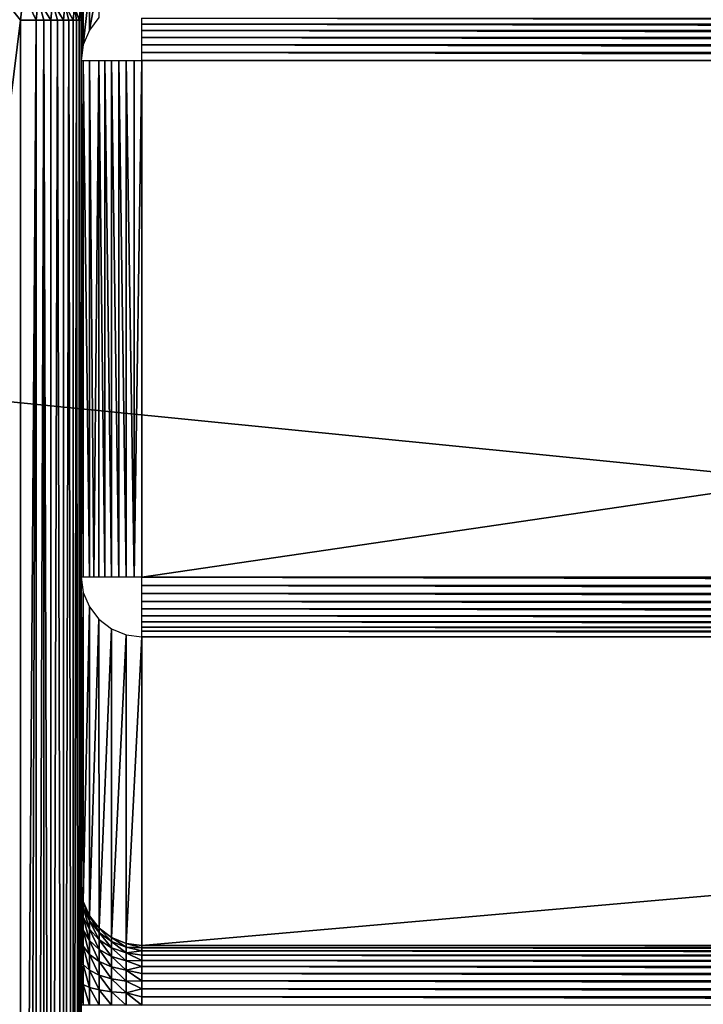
# Model space of a CAD drawing. Header units: millimetres. Extents: x -43.6 to 43.6, y -43.6 to 43.6.
# Tile 290 of 350: x -7.8 to -4.9, y 30.2 to 34.3. Entities that reach past the tile are written whole.
import ezdxf

# ---------------------------------------------------------------- set-up
doc = ezdxf.new("R2010")
doc.units = ezdxf.units.MM
doc.header["$LTSCALE"] = 65.185185
for name, color, linetype in [('109', 7, 'CONTINUOUS'), ('110', 7, 'CONTINUOUS'), ('177', 7, 'CONTINUOUS'), ('178', 7, 'CONTINUOUS'), ('191', 7, 'CONTINUOUS'), ('192', 7, 'CONTINUOUS'), ('199', 7, 'CONTINUOUS'), ('200', 7, 'CONTINUOUS'), ('217', 7, 'CONTINUOUS'), ('218', 7, 'CONTINUOUS'), ('220', 7, 'CONTINUOUS'), ('227', 7, 'CONTINUOUS'), ('259', 7, 'CONTINUOUS'), ('261', 7, 'CONTINUOUS'), ('50', 7, 'CONTINUOUS'), ('53', 7, 'CONTINUOUS'), ('57', 7, 'CONTINUOUS')]:
    doc.layers.add(name, color=color, linetype=linetype)

msp = doc.modelspace()

# ---------------------------------------------------------------- linework, layer by layer
at = {"layer": '109', "linetype": 'CONTINUOUS'}
for points in [[(7.25, 31.7109, -2.6812), (7.25, 30.4391, -9.2759), (-7.25, 30.4391, -9.2759), (7.25, 31.7109, -2.6812)], [(-7.25, 31.7109, -2.6812), (7.25, 31.7109, -2.6812), (-7.25, 30.4391, -9.2759), (-7.25, 31.7109, -2.6812)]]:
    msp.add_3dface(points, dxfattribs=at)
at = {"layer": '110', "linetype": 'CONTINUOUS'}
for points in [[(-7.25, 31.9564, -2.4785), (-7.25, 34.084, -2.4785), (7.25, 34.084, -2.4785), (-7.25, 31.9564, -2.4785)], [(7.25, 31.9564, -2.4785), (-7.25, 31.9564, -2.4785), (7.25, 34.084, -2.4785), (7.25, 31.9564, -2.4785)]]:
    msp.add_3dface(points, dxfattribs=at)
at = {"layer": '177', "linetype": 'CONTINUOUS'}
for points in [[(-7.5, 30.6846, -9.3232), (-7.5, 31.9564, -2.7285), (-7.4915, 31.8929, -2.7163), (-7.5, 30.6846, -9.3232)], [(-7.5, 30.6846, -9.3232), (-7.4915, 31.8929, -2.7163), (-7.4915, 30.621, -9.311), (-7.5, 30.6846, -9.3232)], [(-7.4915, 31.8929, -2.7163), (-7.4665, 31.8337, -2.7049), (-7.4915, 30.621, -9.311), (-7.4915, 31.8929, -2.7163)], [(-7.4915, 30.621, -9.311), (-7.4665, 31.8337, -2.7049), (-7.4665, 30.5618, -9.2995), (-7.4915, 30.621, -9.311)], [(-7.4665, 31.8337, -2.7049), (-7.4268, 31.7828, -2.6951), (-7.4665, 30.5618, -9.2995), (-7.4665, 31.8337, -2.7049)], [(-7.4665, 30.5618, -9.2995), (-7.4268, 31.7828, -2.6951), (-7.4267, 30.5109, -9.2897), (-7.4665, 30.5618, -9.2995)], [(-7.4268, 31.7828, -2.6951), (-7.375, 31.7438, -2.6875), (-7.4267, 30.5109, -9.2897), (-7.4268, 31.7828, -2.6951)], [(-7.4267, 30.5109, -9.2897), (-7.375, 31.7438, -2.6875), (-7.3748, 30.4719, -9.2822), (-7.4267, 30.5109, -9.2897)], [(-7.375, 31.7438, -2.6875), (-7.3147, 31.7193, -2.6828), (-7.3748, 30.4719, -9.2822), (-7.375, 31.7438, -2.6875)], [(-7.3748, 30.4719, -9.2822), (-7.3147, 31.7193, -2.6828), (-7.3145, 30.4474, -9.2775), (-7.3748, 30.4719, -9.2822)], [(-7.3147, 31.7193, -2.6828), (-7.25, 31.7109, -2.6812), (-7.3145, 30.4474, -9.2775), (-7.3147, 31.7193, -2.6828)], [(-7.25, 31.7109, -2.6812), (-7.25, 30.4391, -9.2759), (-7.3145, 30.4474, -9.2775), (-7.25, 31.7109, -2.6812)]]:
    msp.add_3dface(points, dxfattribs=at)
at = {"layer": '178', "linetype": 'CONTINUOUS'}
for points in [[(-7.4666, 34.3665, -7.2416), (-7.4269, 34.4183, -7.2398), (-7.4665, 34.2089, -2.7242), (-7.4666, 34.3665, -7.2416)], [(-7.4665, 34.2089, -2.7242), (-7.4269, 34.4183, -7.2398), (-7.4268, 34.2606, -2.7224), (-7.4665, 34.2089, -2.7242)], [(-7.4915, 34.3061, -7.2437), (-7.4666, 34.3665, -7.2416), (-7.4915, 34.1486, -2.7263), (-7.4915, 34.3061, -7.2437)], [(-7.4915, 34.1486, -2.7263), (-7.4666, 34.3665, -7.2416), (-7.4665, 34.2089, -2.7242), (-7.4915, 34.1486, -2.7263)], [(-7.5, 34.084, -2.7285), (-7.5, 34.2417, -7.246), (-7.4915, 34.3061, -7.2437), (-7.5, 34.084, -2.7285)], [(-7.5, 34.084, -2.7285), (-7.4915, 34.3061, -7.2437), (-7.4915, 34.1486, -2.7263), (-7.5, 34.084, -2.7285)]]:
    msp.add_3dface(points, dxfattribs=at)
at = {"layer": '191', "linetype": 'CONTINUOUS'}
for points in [[(-7.4915, 34.3145, -11.7285), (-7.5, 34.25, -11.7285), (-7.4979, 34.2826, -14.2285), (-7.4915, 34.3145, -11.7285)], [(-7.5, 34.25, -11.7285), (-7.5, 34.25, -14.2285), (-7.4979, 34.2826, -14.2285), (-7.5, 34.25, -11.7285)]]:
    msp.add_3dface(points, dxfattribs=at)
at = {"layer": '192', "linetype": 'CONTINUOUS'}
for points in [[(-7.5, 34.2625, -11.6174), (-7.5, 34.25, -11.7285), (-7.4915, 34.3228, -11.6436), (-7.5, 34.2625, -11.6174)], [(-7.5, 34.25, -11.7285), (-7.4915, 34.3145, -11.7285), (-7.4915, 34.3228, -11.6436), (-7.5, 34.25, -11.7285)]]:
    msp.add_3dface(points, dxfattribs=at)
at = {"layer": '199', "linetype": 'CONTINUOUS'}
for points in [[(-7.75, 34.25, -14.4785), (-7.7375, 34.3612, -14.4785), (-7.6853, 34.25, -14.47), (-7.75, 34.25, -14.4785)], [(-7.7375, 34.3612, -14.4785), (-7.6769, 34.3349, -14.47), (-7.6853, 34.25, -14.47), (-7.7375, 34.3612, -14.4785)], [(-7.6853, 34.25, -14.47), (-7.6769, 34.3349, -14.47), (-7.6543, 34.25, -14.4595), (-7.6853, 34.25, -14.47)], [(-7.6177, 34.3231, -14.445), (-7.6249, 34.25, -14.445), (-7.6769, 34.3349, -14.47), (-7.6177, 34.3231, -14.445)], [(-7.6769, 34.3349, -14.47), (-7.6249, 34.25, -14.445), (-7.6543, 34.25, -14.4595), (-7.6769, 34.3349, -14.47)], [(-7.6249, 34.25, -14.445), (-7.6177, 34.3231, -14.445), (-7.5977, 34.25, -14.4268), (-7.6249, 34.25, -14.445)], [(-7.5669, 34.313, -14.4052), (-7.5731, 34.25, -14.4052), (-7.6177, 34.3231, -14.445), (-7.5669, 34.313, -14.4052)], [(-7.6177, 34.3231, -14.445), (-7.5731, 34.25, -14.4052), (-7.5977, 34.25, -14.4268), (-7.6177, 34.3231, -14.445)], [(-7.5731, 34.25, -14.4052), (-7.5669, 34.313, -14.4052), (-7.5516, 34.25, -14.3806), (-7.5731, 34.25, -14.4052)], [(-7.528, 34.3053, -14.3534), (-7.5334, 34.25, -14.3534), (-7.5669, 34.313, -14.4052), (-7.528, 34.3053, -14.3534)], [(-7.5669, 34.313, -14.4052), (-7.5334, 34.25, -14.3534), (-7.5516, 34.25, -14.3806), (-7.5669, 34.313, -14.4052)], [(-7.5334, 34.25, -14.3534), (-7.528, 34.3053, -14.3534), (-7.5189, 34.25, -14.324), (-7.5334, 34.25, -14.3534)], [(-7.5035, 34.3004, -14.293), (-7.5085, 34.25, -14.293), (-7.528, 34.3053, -14.3534), (-7.5035, 34.3004, -14.293)], [(-7.528, 34.3053, -14.3534), (-7.5085, 34.25, -14.293), (-7.5189, 34.25, -14.324), (-7.528, 34.3053, -14.3534)], [(-7.5035, 34.3004, -14.293), (-7.5, 34.25, -14.2285), (-7.5085, 34.25, -14.293), (-7.5035, 34.3004, -14.293)], [(-7.4979, 34.2826, -14.2285), (-7.5, 34.25, -14.2285), (-7.5035, 34.3004, -14.293), (-7.4979, 34.2826, -14.2285)]]:
    msp.add_3dface(points, dxfattribs=at)
at = {"layer": '200', "linetype": 'CONTINUOUS'}
for points in [[(-7.75, 24.9201, -14.4785), (-7.75, 34.25, -14.4785), (-7.6853, 34.25, -14.47), (-7.75, 24.9201, -14.4785)], [(-7.75, 24.9201, -14.4785), (-7.6853, 34.25, -14.47), (-7.7171, 24.9262, -14.4763), (-7.75, 24.9201, -14.4785)], [(-7.7171, 24.9262, -14.4763), (-7.6853, 34.25, -14.47), (-7.6851, 24.9321, -14.47), (-7.7171, 24.9262, -14.4763)], [(-7.6853, 34.25, -14.47), (-7.6543, 34.25, -14.4595), (-7.6851, 24.9321, -14.47), (-7.6853, 34.25, -14.47)], [(-7.6851, 24.9321, -14.47), (-7.6543, 34.25, -14.4595), (-7.6543, 24.9376, -14.4595), (-7.6851, 24.9321, -14.47)], [(-7.6543, 34.25, -14.4595), (-7.6249, 34.25, -14.445), (-7.6252, 24.9427, -14.4451), (-7.6543, 34.25, -14.4595)], [(-7.6543, 24.9376, -14.4595), (-7.6543, 34.25, -14.4595), (-7.6252, 24.9427, -14.4451), (-7.6543, 24.9376, -14.4595)], [(-7.6249, 34.25, -14.445), (-7.5977, 34.25, -14.4268), (-7.6252, 24.9427, -14.4451), (-7.6249, 34.25, -14.445)], [(-7.6252, 24.9427, -14.4451), (-7.5977, 34.25, -14.4268), (-7.5739, 24.9516, -14.4059), (-7.6252, 24.9427, -14.4451)], [(-7.5977, 34.25, -14.4268), (-7.5731, 34.25, -14.4052), (-7.5739, 24.9516, -14.4059), (-7.5977, 34.25, -14.4268)], [(-7.5731, 34.25, -14.4052), (-7.5516, 34.25, -14.3806), (-7.5739, 24.9516, -14.4059), (-7.5731, 34.25, -14.4052)], [(-7.5739, 24.9516, -14.4059), (-7.5516, 34.25, -14.3806), (-7.5344, 24.958, -14.3551), (-7.5739, 24.9516, -14.4059)], [(-7.5516, 34.25, -14.3806), (-7.5334, 34.25, -14.3534), (-7.5344, 24.958, -14.3551), (-7.5516, 34.25, -14.3806)], [(-7.5334, 34.25, -14.3534), (-7.5189, 34.25, -14.324), (-7.5344, 24.958, -14.3551), (-7.5334, 34.25, -14.3534)], [(-7.5344, 24.958, -14.3551), (-7.5189, 34.25, -14.324), (-7.5092, 24.9616, -14.2958), (-7.5344, 24.958, -14.3551)], [(-7.5189, 34.25, -14.324), (-7.5085, 34.25, -14.293), (-7.5092, 24.9616, -14.2958), (-7.5189, 34.25, -14.324)], [(-7.5092, 24.9616, -14.2958), (-7.5085, 34.25, -14.293), (-7.5024, 24.9623, -14.2629), (-7.5092, 24.9616, -14.2958)], [(-7.5085, 34.25, -14.293), (-7.5, 34.25, -14.2285), (-7.5024, 24.9623, -14.2629), (-7.5085, 34.25, -14.293)], [(-7.5, 34.25, -14.2285), (-7.5, 24.9622, -14.2285), (-7.5024, 24.9623, -14.2629), (-7.5, 34.25, -14.2285)]]:
    msp.add_3dface(points, dxfattribs=at)
at = {"layer": '217', "linetype": 'CONTINUOUS'}
for points in [[(-7.5, 31.9564, -2.7285), (-7.5, 34.084, -2.7285), (-7.4915, 34.084, -2.6639), (-7.5, 31.9564, -2.7285)], [(-7.4915, 31.9564, -2.6639), (-7.5, 31.9564, -2.7285), (-7.4915, 34.084, -2.6639), (-7.4915, 31.9564, -2.6639)], [(-7.4665, 31.9564, -2.6036), (-7.4915, 31.9564, -2.6639), (-7.4915, 34.084, -2.6639), (-7.4665, 31.9564, -2.6036)], [(-7.4665, 34.084, -2.6035), (-7.4665, 31.9564, -2.6036), (-7.4915, 34.084, -2.6639), (-7.4665, 34.084, -2.6035)], [(-7.4484, 31.9564, -2.5764), (-7.4665, 31.9564, -2.6036), (-7.4665, 34.084, -2.6035), (-7.4484, 31.9564, -2.5764)], [(-7.4268, 34.084, -2.5518), (-7.4484, 31.9564, -2.5764), (-7.4665, 34.084, -2.6035), (-7.4268, 34.084, -2.5518)], [(-7.4268, 31.9564, -2.5518), (-7.4484, 31.9564, -2.5764), (-7.4268, 34.084, -2.5518), (-7.4268, 31.9564, -2.5518)], [(-7.4022, 31.9564, -2.5302), (-7.4268, 31.9564, -2.5518), (-7.4268, 34.084, -2.5518), (-7.4022, 31.9564, -2.5302)], [(-7.4022, 34.084, -2.5302), (-7.4022, 31.9564, -2.5302), (-7.4268, 34.084, -2.5518), (-7.4022, 34.084, -2.5302)], [(-7.375, 31.9564, -2.512), (-7.4022, 31.9564, -2.5302), (-7.4022, 34.084, -2.5302), (-7.375, 31.9564, -2.512)], [(-7.375, 34.084, -2.512), (-7.375, 31.9564, -2.512), (-7.4022, 34.084, -2.5302), (-7.375, 34.084, -2.512)], [(-7.3457, 31.9564, -2.4976), (-7.375, 31.9564, -2.512), (-7.375, 34.084, -2.512), (-7.3457, 31.9564, -2.4976)], [(-7.3457, 34.084, -2.4976), (-7.3457, 31.9564, -2.4976), (-7.375, 34.084, -2.512), (-7.3457, 34.084, -2.4976)], [(-7.3147, 31.9564, -2.487), (-7.3457, 31.9564, -2.4976), (-7.3457, 34.084, -2.4976), (-7.3147, 31.9564, -2.487)], [(-7.3147, 34.084, -2.487), (-7.3147, 31.9564, -2.487), (-7.3457, 34.084, -2.4976), (-7.3147, 34.084, -2.487)], [(-7.2826, 31.9564, -2.4807), (-7.3147, 31.9564, -2.487), (-7.3147, 34.084, -2.487), (-7.2826, 31.9564, -2.4807)], [(-7.2826, 34.084, -2.4807), (-7.2826, 31.9564, -2.4807), (-7.3147, 34.084, -2.487), (-7.2826, 34.084, -2.4807)], [(-7.25, 34.084, -2.4785), (-7.25, 31.9564, -2.4785), (-7.2826, 31.9564, -2.4807), (-7.25, 34.084, -2.4785)], [(-7.25, 34.084, -2.4785), (-7.2826, 31.9564, -2.4807), (-7.2826, 34.084, -2.4807), (-7.25, 34.084, -2.4785)]]:
    msp.add_3dface(points, dxfattribs=at)
at = {"layer": '218', "linetype": 'CONTINUOUS'}
for points in [[(-7.25, 31.9564, -2.4785), (7.25, 31.9564, -2.4785), (7.25, 31.922, -2.4809), (-7.25, 31.9564, -2.4785)], [(-7.25, 31.9564, -2.4785), (7.25, 31.922, -2.4809), (-7.25, 31.922, -2.4809), (-7.25, 31.9564, -2.4785)], [(7.25, 31.922, -2.4809), (7.25, 31.8882, -2.488), (-7.25, 31.922, -2.4809), (7.25, 31.922, -2.4809)], [(-7.25, 31.922, -2.4809), (7.25, 31.8882, -2.488), (-7.25, 31.8882, -2.488), (-7.25, 31.922, -2.4809)], [(7.25, 31.8882, -2.488), (7.25, 31.8558, -2.4997), (-7.25, 31.8882, -2.488), (7.25, 31.8882, -2.488)], [(-7.25, 31.8882, -2.488), (7.25, 31.8558, -2.4997), (-7.25, 31.8558, -2.4997), (-7.25, 31.8882, -2.488)], [(7.25, 31.8558, -2.4997), (7.25, 31.8253, -2.5157), (-7.25, 31.8558, -2.4997), (7.25, 31.8558, -2.4997)], [(-7.25, 31.8558, -2.4997), (7.25, 31.8253, -2.5157), (-7.25, 31.8253, -2.5157), (-7.25, 31.8558, -2.4997)], [(7.25, 31.8253, -2.5157), (7.25, 31.7972, -2.5358), (-7.25, 31.8253, -2.5157), (7.25, 31.8253, -2.5157)], [(-7.25, 31.8253, -2.5157), (7.25, 31.7972, -2.5358), (-7.25, 31.7972, -2.5358), (-7.25, 31.8253, -2.5157)], [(7.25, 31.7972, -2.5358), (7.25, 31.7722, -2.5595), (-7.25, 31.7972, -2.5358), (7.25, 31.7972, -2.5358)], [(-7.25, 31.7972, -2.5358), (7.25, 31.7722, -2.5595), (-7.25, 31.7722, -2.5595), (-7.25, 31.7972, -2.5358)], [(7.25, 31.7722, -2.5595), (7.25, 31.7507, -2.5864), (-7.25, 31.7722, -2.5595), (7.25, 31.7722, -2.5595)], [(-7.25, 31.7722, -2.5595), (7.25, 31.7507, -2.5864), (-7.25, 31.7507, -2.5864), (-7.25, 31.7722, -2.5595)], [(7.25, 31.7507, -2.5864), (7.25, 31.7331, -2.6161), (-7.25, 31.7507, -2.5864), (7.25, 31.7507, -2.5864)], [(-7.25, 31.7507, -2.5864), (7.25, 31.7331, -2.6161), (-7.25, 31.7331, -2.6161), (-7.25, 31.7507, -2.5864)], [(7.25, 31.7109, -2.6812), (-7.25, 31.7109, -2.6812), (-7.25, 31.7331, -2.6161), (7.25, 31.7109, -2.6812)], [(7.25, 31.7331, -2.6161), (7.25, 31.7109, -2.6812), (-7.25, 31.7331, -2.6161), (7.25, 31.7331, -2.6161)]]:
    msp.add_3dface(points, dxfattribs=at)
at = {"layer": '220', "linetype": 'CONTINUOUS'}
for points in [[(-7.25, 34.2333, -2.528), (-7.25, 34.2577, -2.5487), (7.25, 34.2333, -2.528), (-7.25, 34.2333, -2.528)], [(7.25, 34.2333, -2.528), (-7.25, 34.2577, -2.5487), (7.25, 34.2577, -2.5487), (7.25, 34.2333, -2.528)], [(-7.25, 34.2065, -2.5106), (-7.25, 34.2333, -2.528), (7.25, 34.2065, -2.5106), (-7.25, 34.2065, -2.5106)], [(7.25, 34.2065, -2.5106), (-7.25, 34.2333, -2.528), (7.25, 34.2333, -2.528), (7.25, 34.2065, -2.5106)], [(-7.25, 34.1776, -2.4967), (-7.25, 34.2065, -2.5106), (7.25, 34.1776, -2.4967), (-7.25, 34.1776, -2.4967)], [(7.25, 34.1776, -2.4967), (-7.25, 34.2065, -2.5106), (7.25, 34.2065, -2.5106), (7.25, 34.1776, -2.4967)], [(-7.25, 34.1473, -2.4867), (-7.25, 34.1776, -2.4967), (7.25, 34.1473, -2.4867), (-7.25, 34.1473, -2.4867)], [(7.25, 34.1473, -2.4867), (-7.25, 34.1776, -2.4967), (7.25, 34.1776, -2.4967), (7.25, 34.1473, -2.4867)], [(-7.25, 34.1159, -2.4806), (-7.25, 34.1473, -2.4867), (7.25, 34.1159, -2.4806), (-7.25, 34.1159, -2.4806)], [(7.25, 34.1159, -2.4806), (-7.25, 34.1473, -2.4867), (7.25, 34.1473, -2.4867), (7.25, 34.1159, -2.4806)], [(7.25, 34.084, -2.4785), (-7.25, 34.084, -2.4785), (-7.25, 34.1159, -2.4806), (7.25, 34.084, -2.4785)], [(7.25, 34.084, -2.4785), (-7.25, 34.1159, -2.4806), (7.25, 34.1159, -2.4806), (7.25, 34.084, -2.4785)]]:
    msp.add_3dface(points, dxfattribs=at)
at = {"layer": '227', "linetype": 'CONTINUOUS'}
msp.add_3dface([(-7.5, 34.2417, -7.246), (-7.5, 34.2575, -7.3543), (-7.4915, 34.3061, -7.2437), (-7.5, 34.2417, -7.246)], dxfattribs=at)
at = {"layer": '259', "linetype": 'CONTINUOUS'}
for points in [[(-7.25, 30.4391, -9.2759), (7.25, 30.4391, -9.2759), (7.25, 30.4302, -9.3092), (-7.25, 30.4391, -9.2759)], [(-7.25, 30.4391, -9.2759), (7.25, 30.4302, -9.3092), (-7.25, 30.4302, -9.3092), (-7.25, 30.4391, -9.2759)], [(7.25, 30.4302, -9.3092), (7.25, 30.4169, -9.341), (-7.25, 30.4302, -9.3092), (7.25, 30.4302, -9.3092)], [(-7.25, 30.4302, -9.3092), (7.25, 30.4169, -9.341), (-7.25, 30.4169, -9.341), (-7.25, 30.4302, -9.3092)], [(7.25, 30.4169, -9.341), (7.25, 30.3993, -9.3706), (-7.25, 30.4169, -9.341), (7.25, 30.4169, -9.341)], [(-7.25, 30.4169, -9.341), (7.25, 30.3993, -9.3706), (-7.25, 30.3993, -9.3706), (-7.25, 30.4169, -9.341)], [(7.25, 30.3993, -9.3706), (7.25, 30.3778, -9.3976), (-7.25, 30.3993, -9.3706), (7.25, 30.3993, -9.3706)], [(-7.25, 30.3993, -9.3706), (7.25, 30.3778, -9.3976), (-7.25, 30.3778, -9.3976), (-7.25, 30.3993, -9.3706)], [(7.25, 30.3778, -9.3976), (7.25, 30.3528, -9.4213), (-7.25, 30.3778, -9.3976), (7.25, 30.3778, -9.3976)], [(-7.25, 30.3778, -9.3976), (7.25, 30.3528, -9.4213), (-7.25, 30.3528, -9.4213), (-7.25, 30.3778, -9.3976)], [(7.25, 30.3528, -9.4213), (7.25, 30.3247, -9.4414), (-7.25, 30.3528, -9.4213), (7.25, 30.3528, -9.4213)], [(-7.25, 30.3528, -9.4213), (7.25, 30.3247, -9.4414), (-7.25, 30.3247, -9.4414), (-7.25, 30.3528, -9.4213)], [(7.25, 30.3247, -9.4414), (7.25, 30.2942, -9.4574), (-7.25, 30.3247, -9.4414), (7.25, 30.3247, -9.4414)], [(-7.25, 30.3247, -9.4414), (7.25, 30.2942, -9.4574), (-7.25, 30.2942, -9.4574), (-7.25, 30.3247, -9.4414)], [(7.25, 30.2942, -9.4574), (7.25, 30.2617, -9.4691), (-7.25, 30.2942, -9.4574), (7.25, 30.2942, -9.4574)], [(-7.25, 30.2942, -9.4574), (7.25, 30.2617, -9.4691), (-7.25, 30.2617, -9.4691), (-7.25, 30.2942, -9.4574)], [(7.25, 30.2617, -9.4691), (7.25, 30.228, -9.4761), (-7.25, 30.2617, -9.4691), (7.25, 30.2617, -9.4691)], [(-7.25, 30.2617, -9.4691), (7.25, 30.228, -9.4761), (-7.25, 30.228, -9.4761), (-7.25, 30.2617, -9.4691)], [(7.25, 30.1936, -9.4785), (-7.25, 30.1936, -9.4785), (-7.25, 30.228, -9.4761), (7.25, 30.1936, -9.4785)], [(7.25, 30.228, -9.4761), (7.25, 30.1936, -9.4785), (-7.25, 30.228, -9.4761), (7.25, 30.228, -9.4761)]]:
    msp.add_3dface(points, dxfattribs=at)
at = {"layer": '261', "linetype": 'CONTINUOUS'}
for points in [[(-7.5, 30.6501, -9.4326), (-7.5, 30.6846, -9.3232), (-7.4915, 30.5966, -9.3931), (-7.5, 30.6501, -9.4326)], [(-7.5, 30.6846, -9.3232), (-7.4915, 30.621, -9.311), (-7.4915, 30.5966, -9.3931), (-7.5, 30.6846, -9.3232)], [(-7.5, 30.6236, -9.4836), (-7.5, 30.6501, -9.4326), (-7.4915, 30.5565, -9.4689), (-7.5, 30.6236, -9.4836)], [(-7.5, 30.6501, -9.4326), (-7.4915, 30.5966, -9.3931), (-7.4915, 30.5565, -9.4689), (-7.5, 30.6501, -9.4326)], [(-7.5, 30.5915, -9.5313), (-7.5, 30.6236, -9.4836), (-7.4915, 30.5565, -9.4689), (-7.5, 30.5915, -9.5313)], [(-7.4915, 30.621, -9.311), (-7.4665, 30.5618, -9.2995), (-7.4665, 30.5407, -9.3703), (-7.4915, 30.621, -9.311)], [(-7.4915, 30.621, -9.311), (-7.4665, 30.5407, -9.3703), (-7.4915, 30.5966, -9.3931), (-7.4915, 30.621, -9.311)], [(-7.5, 30.5541, -9.575), (-7.5, 30.5915, -9.5313), (-7.4915, 30.5024, -9.5353), (-7.5, 30.5541, -9.575)], [(-7.5, 30.5915, -9.5313), (-7.4915, 30.5565, -9.4689), (-7.4915, 30.5024, -9.5353), (-7.5, 30.5915, -9.5313)], [(-7.4665, 30.5407, -9.3703), (-7.4665, 30.5062, -9.4355), (-7.4915, 30.5966, -9.3931), (-7.4665, 30.5407, -9.3703)], [(-7.4915, 30.5966, -9.3931), (-7.4665, 30.5062, -9.4355), (-7.4915, 30.5565, -9.4689), (-7.4915, 30.5966, -9.3931)], [(-7.5, 30.5119, -9.6141), (-7.5, 30.5541, -9.575), (-7.4915, 30.5024, -9.5353), (-7.5, 30.5119, -9.6141)], [(-7.4665, 30.5062, -9.4355), (-7.4665, 30.4596, -9.4928), (-7.4915, 30.5565, -9.4689), (-7.4665, 30.5062, -9.4355)], [(-7.4915, 30.5565, -9.4689), (-7.4665, 30.4596, -9.4928), (-7.4915, 30.5024, -9.5353), (-7.4915, 30.5565, -9.4689)], [(-7.4665, 30.5618, -9.2995), (-7.4267, 30.5109, -9.2897), (-7.4267, 30.4928, -9.3507), (-7.4665, 30.5618, -9.2995)], [(-7.4665, 30.5618, -9.2995), (-7.4267, 30.4928, -9.3507), (-7.4665, 30.5407, -9.3703), (-7.4665, 30.5618, -9.2995)], [(-7.4267, 30.4928, -9.3507), (-7.4267, 30.463, -9.4069), (-7.4665, 30.5407, -9.3703), (-7.4267, 30.4928, -9.3507)], [(-7.4665, 30.5407, -9.3703), (-7.4267, 30.463, -9.4069), (-7.4665, 30.5062, -9.4355), (-7.4665, 30.5407, -9.3703)], [(-7.5, 30.4656, -9.6481), (-7.5, 30.5119, -9.6141), (-7.4915, 30.4363, -9.5899), (-7.5, 30.4656, -9.6481)], [(-7.5, 30.5119, -9.6141), (-7.4915, 30.5024, -9.5353), (-7.4915, 30.4363, -9.5899), (-7.5, 30.5119, -9.6141)], [(-7.4665, 30.4596, -9.4928), (-7.4665, 30.4027, -9.5398), (-7.4915, 30.5024, -9.5353), (-7.4665, 30.4596, -9.4928)], [(-7.4915, 30.5024, -9.5353), (-7.4665, 30.4027, -9.5398), (-7.4915, 30.4363, -9.5899), (-7.4915, 30.5024, -9.5353)], [(-7.4267, 30.463, -9.4069), (-7.4267, 30.4229, -9.4563), (-7.4665, 30.5062, -9.4355), (-7.4267, 30.463, -9.4069)], [(-7.4665, 30.5062, -9.4355), (-7.4267, 30.4229, -9.4563), (-7.4665, 30.4596, -9.4928), (-7.4665, 30.5062, -9.4355)], [(-7.4267, 30.5109, -9.2897), (-7.3748, 30.4719, -9.2822), (-7.3748, 30.456, -9.3357), (-7.4267, 30.5109, -9.2897)], [(-7.4267, 30.5109, -9.2897), (-7.3748, 30.456, -9.3357), (-7.4267, 30.4928, -9.3507), (-7.4267, 30.5109, -9.2897)], [(-7.3748, 30.456, -9.3357), (-7.3748, 30.4299, -9.385), (-7.4267, 30.4928, -9.3507), (-7.3748, 30.456, -9.3357)], [(-7.4267, 30.4928, -9.3507), (-7.3748, 30.4299, -9.385), (-7.4267, 30.463, -9.4069), (-7.4267, 30.4928, -9.3507)], [(-7.5, 30.4156, -9.6766), (-7.5, 30.4656, -9.6481), (-7.4915, 30.3609, -9.6304), (-7.5, 30.4156, -9.6766)], [(-7.5, 30.4656, -9.6481), (-7.4915, 30.4363, -9.5899), (-7.4915, 30.3609, -9.6304), (-7.5, 30.4656, -9.6481)], [(-7.4267, 30.4229, -9.4563), (-7.4267, 30.3738, -9.4967), (-7.4665, 30.4596, -9.4928), (-7.4267, 30.4229, -9.4563)], [(-7.4665, 30.4596, -9.4928), (-7.4267, 30.3738, -9.4967), (-7.4665, 30.4027, -9.5398), (-7.4665, 30.4596, -9.4928)], [(-7.3748, 30.4299, -9.385), (-7.3748, 30.3947, -9.4282), (-7.4267, 30.463, -9.4069), (-7.3748, 30.4299, -9.385)], [(-7.4267, 30.463, -9.4069), (-7.3748, 30.3947, -9.4282), (-7.4267, 30.4229, -9.4563), (-7.4267, 30.463, -9.4069)], [(-7.3748, 30.4719, -9.2822), (-7.3145, 30.4474, -9.2775), (-7.3145, 30.4329, -9.3262), (-7.3748, 30.4719, -9.2822)], [(-7.3748, 30.4719, -9.2822), (-7.3145, 30.4329, -9.3262), (-7.3748, 30.456, -9.3357), (-7.3748, 30.4719, -9.2822)], [(-7.3145, 30.4329, -9.3262), (-7.3145, 30.4091, -9.3712), (-7.3748, 30.456, -9.3357), (-7.3145, 30.4329, -9.3262)], [(-7.3748, 30.456, -9.3357), (-7.3145, 30.4091, -9.3712), (-7.3748, 30.4299, -9.385), (-7.3748, 30.456, -9.3357)], [(-7.3145, 30.4474, -9.2775), (-7.25, 30.4391, -9.2759), (-7.25, 30.4302, -9.3092), (-7.3145, 30.4474, -9.2775)], [(-7.3145, 30.4474, -9.2775), (-7.25, 30.4302, -9.3092), (-7.3145, 30.4329, -9.3262), (-7.3145, 30.4474, -9.2775)], [(-7.5, 30.3627, -9.6991), (-7.5, 30.4156, -9.6766), (-7.4915, 30.3609, -9.6304), (-7.5, 30.3627, -9.6991)], [(-7.4665, 30.4027, -9.5398), (-7.4665, 30.3377, -9.5747), (-7.4915, 30.4363, -9.5899), (-7.4665, 30.4027, -9.5398)], [(-7.4915, 30.4363, -9.5899), (-7.4665, 30.3377, -9.5747), (-7.4915, 30.3609, -9.6304), (-7.4915, 30.4363, -9.5899)], [(-7.3748, 30.3947, -9.4282), (-7.3748, 30.3516, -9.4638), (-7.4267, 30.4229, -9.4563), (-7.3748, 30.3947, -9.4282)], [(-7.4267, 30.4229, -9.4563), (-7.3748, 30.3516, -9.4638), (-7.4267, 30.3738, -9.4967), (-7.4267, 30.4229, -9.4563)], [(-7.3145, 30.4091, -9.3712), (-7.3145, 30.377, -9.4107), (-7.3748, 30.4299, -9.385), (-7.3145, 30.4091, -9.3712)], [(-7.3748, 30.4299, -9.385), (-7.3145, 30.377, -9.4107), (-7.3748, 30.3947, -9.4282), (-7.3748, 30.4299, -9.385)], [(-7.25, 30.4302, -9.3092), (-7.25, 30.4169, -9.341), (-7.3145, 30.4329, -9.3262), (-7.25, 30.4302, -9.3092)], [(-7.3145, 30.4329, -9.3262), (-7.25, 30.4169, -9.341), (-7.3145, 30.4091, -9.3712), (-7.3145, 30.4329, -9.3262)], [(-7.25, 30.4169, -9.341), (-7.25, 30.3993, -9.3706), (-7.3145, 30.4091, -9.3712), (-7.25, 30.4169, -9.341)], [(-7.25, 30.3993, -9.3706), (-7.25, 30.3778, -9.3976), (-7.3145, 30.4091, -9.3712), (-7.25, 30.3993, -9.3706)], [(-7.3145, 30.4091, -9.3712), (-7.25, 30.3778, -9.3976), (-7.3145, 30.377, -9.4107), (-7.3145, 30.4091, -9.3712)], [(-7.4267, 30.3738, -9.4967), (-7.4267, 30.3178, -9.5269), (-7.4665, 30.4027, -9.5398), (-7.4267, 30.3738, -9.4967)], [(-7.4665, 30.4027, -9.5398), (-7.4267, 30.3178, -9.5269), (-7.4665, 30.3377, -9.5747), (-7.4665, 30.4027, -9.5398)], [(-7.3748, 30.3516, -9.4638), (-7.3748, 30.3025, -9.4902), (-7.4267, 30.3738, -9.4967), (-7.3748, 30.3516, -9.4638)], [(-7.4267, 30.3738, -9.4967), (-7.3748, 30.3025, -9.4902), (-7.4267, 30.3178, -9.5269), (-7.4267, 30.3738, -9.4967)], [(-7.3145, 30.377, -9.4107), (-7.3145, 30.3377, -9.4431), (-7.3748, 30.3947, -9.4282), (-7.3145, 30.377, -9.4107)], [(-7.3748, 30.3947, -9.4282), (-7.3145, 30.3377, -9.4431), (-7.3748, 30.3516, -9.4638), (-7.3748, 30.3947, -9.4282)], [(-7.25, 30.3778, -9.3976), (-7.25, 30.3528, -9.4213), (-7.3145, 30.377, -9.4107), (-7.25, 30.3778, -9.3976)], [(-7.3145, 30.377, -9.4107), (-7.25, 30.3528, -9.4213), (-7.3145, 30.3377, -9.4431), (-7.3145, 30.377, -9.4107)], [(-7.5, 30.3075, -9.7154), (-7.5, 30.3627, -9.6991), (-7.4915, 30.2789, -9.6554), (-7.5, 30.3075, -9.7154)], [(-7.5, 30.3627, -9.6991), (-7.4915, 30.3609, -9.6304), (-7.4915, 30.2789, -9.6554), (-7.5, 30.3627, -9.6991)], [(-7.4665, 30.3377, -9.5747), (-7.4665, 30.2671, -9.5962), (-7.4915, 30.3609, -9.6304), (-7.4665, 30.3377, -9.5747)], [(-7.4915, 30.3609, -9.6304), (-7.4665, 30.2671, -9.5962), (-7.4915, 30.2789, -9.6554), (-7.4915, 30.3609, -9.6304)], [(-7.4267, 30.3178, -9.5269), (-7.4267, 30.2569, -9.5454), (-7.4665, 30.3377, -9.5747), (-7.4267, 30.3178, -9.5269)], [(-7.4665, 30.3377, -9.5747), (-7.4267, 30.2569, -9.5454), (-7.4665, 30.2671, -9.5962), (-7.4665, 30.3377, -9.5747)], [(-7.3145, 30.3377, -9.4431), (-7.3145, 30.2929, -9.4671), (-7.3748, 30.3516, -9.4638), (-7.3145, 30.3377, -9.4431)], [(-7.3748, 30.3516, -9.4638), (-7.3145, 30.2929, -9.4671), (-7.3748, 30.3025, -9.4902), (-7.3748, 30.3516, -9.4638)], [(-7.25, 30.3528, -9.4213), (-7.25, 30.3247, -9.4414), (-7.3145, 30.3377, -9.4431), (-7.25, 30.3528, -9.4213)], [(-7.25, 30.3247, -9.4414), (-7.25, 30.2942, -9.4574), (-7.3145, 30.3377, -9.4431), (-7.25, 30.3247, -9.4414)], [(-7.3145, 30.3377, -9.4431), (-7.25, 30.2942, -9.4574), (-7.3145, 30.2929, -9.4671), (-7.3145, 30.3377, -9.4431)], [(-7.5, 30.1936, -9.7285), (-7.5, 30.3075, -9.7154), (-7.4915, 30.1936, -9.6638), (-7.5, 30.1936, -9.7285)], [(-7.4915, 30.1936, -9.6638), (-7.5, 30.3075, -9.7154), (-7.4915, 30.2789, -9.6554), (-7.4915, 30.1936, -9.6638)], [(-7.3748, 30.3025, -9.4902), (-7.3748, 30.2491, -9.5064), (-7.4267, 30.3178, -9.5269), (-7.3748, 30.3025, -9.4902)], [(-7.4267, 30.3178, -9.5269), (-7.3748, 30.2491, -9.5064), (-7.4267, 30.2569, -9.5454), (-7.4267, 30.3178, -9.5269)], [(-7.3145, 30.2929, -9.4671), (-7.3145, 30.2442, -9.482), (-7.3748, 30.3025, -9.4902), (-7.3145, 30.2929, -9.4671)], [(-7.3748, 30.3025, -9.4902), (-7.3145, 30.2442, -9.482), (-7.3748, 30.2491, -9.5064), (-7.3748, 30.3025, -9.4902)], [(-7.25, 30.2942, -9.4574), (-7.25, 30.2617, -9.4691), (-7.3145, 30.2929, -9.4671), (-7.25, 30.2942, -9.4574)], [(-7.3145, 30.2929, -9.4671), (-7.25, 30.2617, -9.4691), (-7.3145, 30.2442, -9.482), (-7.3145, 30.2929, -9.4671)], [(-7.4665, 30.1936, -9.6035), (-7.4915, 30.1936, -9.6638), (-7.4915, 30.2789, -9.6554), (-7.4665, 30.1936, -9.6035)], [(-7.4665, 30.2671, -9.5962), (-7.4665, 30.1936, -9.6035), (-7.4915, 30.2789, -9.6554), (-7.4665, 30.2671, -9.5962)], [(-7.4267, 30.1936, -9.5517), (-7.4665, 30.1936, -9.6035), (-7.4665, 30.2671, -9.5962), (-7.4267, 30.1936, -9.5517)], [(-7.4267, 30.2569, -9.5454), (-7.4267, 30.1936, -9.5517), (-7.4665, 30.2671, -9.5962), (-7.4267, 30.2569, -9.5454)], [(-7.3748, 30.1936, -9.5119), (-7.4267, 30.1936, -9.5517), (-7.4267, 30.2569, -9.5454), (-7.3748, 30.1936, -9.5119)], [(-7.3748, 30.2491, -9.5064), (-7.3748, 30.1936, -9.5119), (-7.4267, 30.2569, -9.5454), (-7.3748, 30.2491, -9.5064)], [(-7.3145, 30.1936, -9.487), (-7.3748, 30.1936, -9.5119), (-7.3748, 30.2491, -9.5064), (-7.3145, 30.1936, -9.487)], [(-7.3145, 30.2442, -9.482), (-7.3145, 30.1936, -9.487), (-7.3748, 30.2491, -9.5064), (-7.3145, 30.2442, -9.482)], [(-7.25, 30.2617, -9.4691), (-7.25, 30.228, -9.4761), (-7.3145, 30.2442, -9.482), (-7.25, 30.2617, -9.4691)], [(-7.25, 30.1936, -9.4785), (-7.3145, 30.1936, -9.487), (-7.3145, 30.2442, -9.482), (-7.25, 30.1936, -9.4785)], [(-7.25, 30.228, -9.4761), (-7.25, 30.1936, -9.4785), (-7.3145, 30.2442, -9.482), (-7.25, 30.228, -9.4761)]]:
    msp.add_3dface(points, dxfattribs=at)
at = {"layer": '50', "color": 2, "linetype": 'CONTINUOUS'}
for points in [[(35.1106, 35.4002, 16.4518), (-35.1106, 35.4002, 16.4518), (28.7501, 29.0397, -7.1088), (35.1106, 35.4002, 16.4518)], [(28.7501, 29.0397, -7.1088), (-35.1106, 35.4002, 16.4518), (-28.7501, 29.0397, -7.1088), (28.7501, 29.0397, -7.1088)]]:
    msp.add_3dface(points, dxfattribs=at)
at = {"layer": '53', "linetype": 'CONTINUOUS'}
for points in [[(-8.75, 26.17, -14.4785), (-8.75, 35.5, -14.4785), (-7.75, 34.25, -14.4785), (-8.75, 26.17, -14.4785)], [(-7.75, 34.25, -14.4785), (-8.75, 35.5, -14.4785), (-7.7375, 34.3612, -14.4785), (-7.75, 34.25, -14.4785)], [(-7.75, 24.9201, -14.4785), (-8.75, 26.17, -14.4785), (-7.75, 34.25, -14.4785), (-7.75, 24.9201, -14.4785)]]:
    msp.add_3dface(points, dxfattribs=at)
at = {"layer": '57', "linetype": 'CONTINUOUS'}
for points in [[(-7.5, 34.2625, -11.6174), (-7.5, 34.2575, -7.3543), (-7.5, 34.25, -11.7285), (-7.5, 34.2625, -11.6174)], [(-7.5, 34.2575, -7.3543), (-7.5, 34.2417, -7.246), (-7.5, 34.25, -11.7285), (-7.5, 34.2575, -7.3543)], [(-7.5, 30.3075, -9.7154), (-7.5, 30.1936, -9.7285), (-7.5, 34.25, -14.2285), (-7.5, 30.3075, -9.7154)], [(-7.5, 34.25, -14.2285), (-7.5, 30.1936, -9.7285), (-7.5, 25.7519, -11.9785), (-7.5, 34.25, -14.2285)], [(-7.5, 30.3627, -9.6991), (-7.5, 30.3075, -9.7154), (-7.5, 34.25, -14.2285), (-7.5, 30.3627, -9.6991)], [(-7.5, 30.4156, -9.6766), (-7.5, 30.3627, -9.6991), (-7.5, 34.25, -14.2285), (-7.5, 30.4156, -9.6766)], [(-7.5, 30.4656, -9.6481), (-7.5, 30.4156, -9.6766), (-7.5, 34.25, -14.2285), (-7.5, 30.4656, -9.6481)], [(-7.5, 30.5119, -9.6141), (-7.5, 30.4656, -9.6481), (-7.5, 34.25, -14.2285), (-7.5, 30.5119, -9.6141)], [(-7.5, 30.5541, -9.575), (-7.5, 30.5119, -9.6141), (-7.5, 34.25, -14.2285), (-7.5, 30.5541, -9.575)], [(-7.5, 30.5915, -9.5313), (-7.5, 30.5541, -9.575), (-7.5, 34.25, -14.2285), (-7.5, 30.5915, -9.5313)], [(-7.5, 30.6236, -9.4836), (-7.5, 30.5915, -9.5313), (-7.5, 34.25, -14.2285), (-7.5, 30.6236, -9.4836)], [(-7.5, 30.6501, -9.4326), (-7.5, 30.6236, -9.4836), (-7.5, 34.25, -14.2285), (-7.5, 30.6501, -9.4326)], [(-7.5, 30.6846, -9.3232), (-7.5, 30.6501, -9.4326), (-7.5, 34.25, -14.2285), (-7.5, 30.6846, -9.3232)], [(-7.5, 31.9564, -2.7285), (-7.5, 30.6846, -9.3232), (-7.5, 34.25, -14.2285), (-7.5, 31.9564, -2.7285)], [(-7.5, 34.084, -2.7285), (-7.5, 31.9564, -2.7285), (-7.5, 34.25, -14.2285), (-7.5, 34.084, -2.7285)], [(-7.5, 34.2417, -7.246), (-7.5, 34.084, -2.7285), (-7.5, 34.25, -14.2285), (-7.5, 34.2417, -7.246)], [(-7.5, 34.25, -11.7285), (-7.5, 34.2417, -7.246), (-7.5, 34.25, -14.2285), (-7.5, 34.25, -11.7285)], [(-7.5, 24.9622, -14.2285), (-7.5, 34.25, -14.2285), (-7.5, 25.5433, -13.7785), (-7.5, 24.9622, -14.2285)], [(-7.5, 25.5433, -13.7785), (-7.5, 34.25, -14.2285), (-7.5, 25.5986, -13.7714), (-7.5, 25.5433, -13.7785)], [(-7.5, 25.5986, -13.7714), (-7.5, 34.25, -14.2285), (-7.5, 25.6498, -13.7505), (-7.5, 25.5986, -13.7714)], [(-7.5, 25.6498, -13.7505), (-7.5, 34.25, -14.2285), (-7.5, 25.6929, -13.718), (-7.5, 25.6498, -13.7505)], [(-7.5, 25.6929, -13.718), (-7.5, 34.25, -14.2285), (-7.5, 25.7252, -13.6765), (-7.5, 25.6929, -13.718)], [(-7.5, 25.7252, -13.6765), (-7.5, 34.25, -14.2285), (-7.5, 25.7452, -13.6288), (-7.5, 25.7252, -13.6765)], [(-7.5, 25.7452, -13.6288), (-7.5, 34.25, -14.2285), (-7.5, 25.7519, -13.5785), (-7.5, 25.7452, -13.6288)], [(-7.5, 25.7519, -13.5785), (-7.5, 34.25, -14.2285), (-7.5, 25.7519, -11.9785), (-7.5, 25.7519, -13.5785)]]:
    msp.add_3dface(points, dxfattribs=at)

doc.saveas('drawing.dxf')
